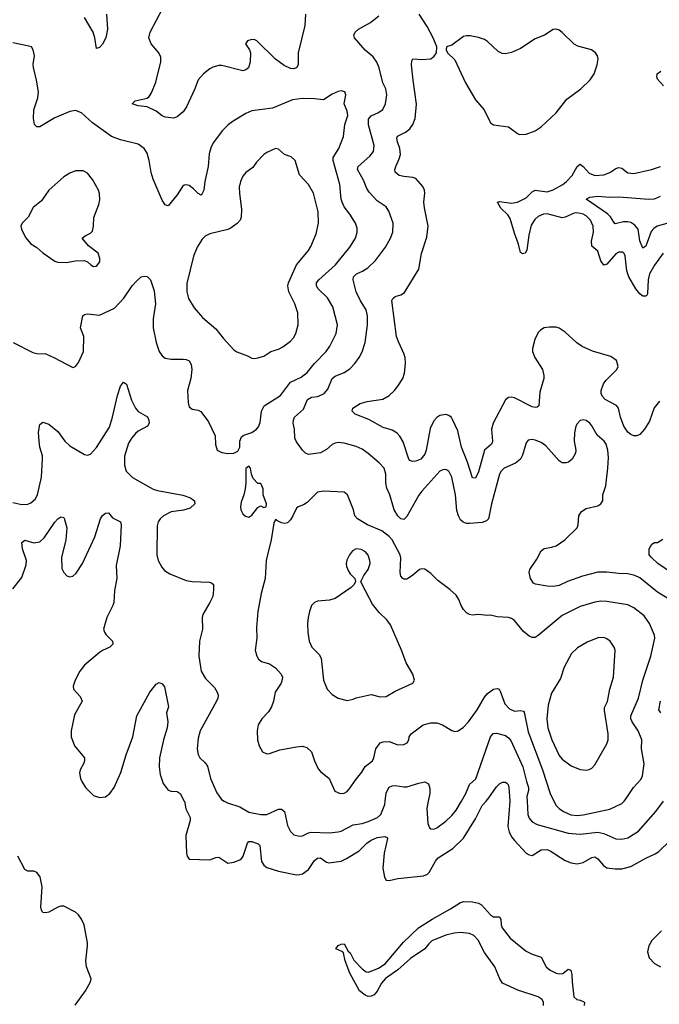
# Model space of a CAD drawing. Header units: inches. Extents: x 1682530 to 1839546, y 640742 to 791647.
# Tile 685 of 923: x 1800475 to 1804761, y 708639 to 715233. Entities that reach past the tile are written whole.
import ezdxf

# ---------------------------------------------------------------- set-up
doc = ezdxf.new("R2010")
doc.units = ezdxf.units.IN
doc.header["$MEASUREMENT"] = 0
doc.layers.add('B8700', color=7, linetype='Continuous')
doc.layers.add('B8701', color=7, linetype='Continuous')

msp = doc.modelspace()

# ---------------------------------------------------------------- linework, layer by layer
at = {"layer": 'B8700', "color": 5}
for points, elevation in [([(1801577.5, 710000), (1801578.3, 709998.3), (1801588, 709948), (1801616.5, 709890), (1801616.5, 709870), (1801588.8, 709770), (1801593.2, 709650), (1801597.3, 709630), (1801610.3, 709610.3), (1801750, 709606.7), (1801790, 709622.4), (1801810, 709624.9), (1801870, 709583.1), (1801910.3, 709590.3), (1801950, 709605.7), (1801963.4, 709616.6), (1801972.8, 709630), (1802002.2, 709717.8), (1802010, 709730.2), (1802030, 709730.2), (1802073.7, 709713.7), (1802083.4, 709703.4), (1802095.6, 709595.6), (1802110.2, 709570.2), (1802130, 709555.3), (1802210.2, 709530.2), (1802330, 709506), (1802350, 709507.2), (1802370, 709513.6), (1802410, 709540.8), (1802450, 709601.1), (1802470, 709618.5), (1802490, 709619.6), (1802530, 709590.3), (1802547.4, 709587.4), (1802630, 709597.8), (1802665.3, 709614.7), (1802750, 709667.6), (1802801.6, 709718.4), (1802830, 709737.6), (1802870, 709756.1), (1802922.9, 709762.9), (1802936.9, 709756.9), (1802940.3, 709750), (1802916.9, 709650), (1802907.9, 709550), (1802919.5, 709490), (1802930, 709470.6), (1802950, 709466.9), (1803010, 709481.6), (1803181.6, 709498.4), (1803208.6, 709510), (1803218.8, 709521.2), (1803262, 709598), (1803279.5, 709620.5), (1803377.4, 709682.6), (1803448.6, 709751.4), (1803530, 709880.9), (1803573.4, 709970), (1803600.1, 710000)], 520), ([(1801844.9, 710000), (1801867.2, 709987.2), (1801950, 709961.8), (1802010, 709926.7), (1802090, 709909.1), (1802130, 709909.2), (1802210, 709945.8), (1802230, 709946.3), (1802249.2, 709929.2), (1802270, 709836), (1802290, 709796.3), (1802312.7, 709772.7), (1802350, 709764), (1802370, 709767.8), (1802410, 709787.4), (1802428.7, 709791.3), (1802550, 709786.9), (1802610, 709793.8), (1802630, 709798.5), (1802710, 709840.7), (1802770.2, 709850.2), (1802810, 709862.2), (1802872.3, 709890), (1802894.7, 709910), (1802922.5, 709977.5), (1802924.7, 710000)], 540), ([(1803212.5, 710000), (1803202.4, 709950), (1803209.1, 709849.1), (1803221.1, 709821.1), (1803230, 709813.4), (1803250, 709812.7), (1803270, 709820.4), (1803330, 709866), (1803370, 709902.3), (1803400.9, 709939.1), (1803435.5, 710000)], 540), ([(1803759.6, 710000), (1803746.4, 709830), (1803754.2, 709794.2), (1803770, 709761.1), (1803790, 709735.3), (1803870, 709652), (1803890, 709639.5), (1803910, 709636), (1803970, 709674.4), (1804010, 709674.7), (1804030, 709666.9), (1804130, 709601.6), (1804170, 709586), (1804210, 709579.7), (1804250, 709588.1), (1804310, 709622.9), (1804330, 709626.9), (1804350, 709614), (1804387.8, 709567.8), (1804410, 709553), (1804466.1, 709546.1), (1804510, 709546.6), (1804570, 709562.7), (1804670, 709617.7), (1804733.9, 709646.1), (1804757.5, 709662.5), (1804830, 709730.4)], 520), ([(1803874.8, 710000), (1803881, 709910), (1803890, 709885.3), (1803910, 709860.8), (1803943.2, 709843.2), (1804150, 709784), (1804230, 709779.3), (1804350, 709790.8), (1804390, 709782.3), (1804470, 709746), (1804510, 709744.6), (1804550, 709754.6), (1804621.3, 709798.7), (1804738.3, 709930), (1804788.2, 710000)], 540), ([(1804054.5, 710000), (1804069.2, 709970), (1804089, 709950), (1804118.5, 709930), (1804167.5, 709907.5), (1804210, 709902.7), (1804250, 709908.3), (1804430, 709945.5), (1804510, 709983.6), (1804525.4, 710000)], 560), ([(1800846.7, 708633.3), (1800916.9, 708730), (1800949.4, 708790), (1800954.5, 708810), (1800923.5, 708890), (1800918, 708930), (1800929.8, 709029.8), (1800928.5, 709050), (1800907.2, 709170), (1800888.5, 709210), (1800870, 709237.4), (1800850, 709255.6), (1800770, 709295), (1800750, 709295.3), (1800730, 709288.9), (1800670, 709256.5), (1800650, 709250.8), (1800630, 709254.7), (1800620.3, 709270), (1800617.3, 709290), (1800625.5, 709425.5), (1800613.2, 709493.2), (1800590, 709522.4), (1800570, 709529.6), (1800530, 709529.7), (1800510, 709540.7), (1800462.2, 709630)], 520), ([(1803984.9, 708630), (1803985.4, 708650), (1803976, 708670), (1803949.8, 708690), (1803812.9, 708732.9), (1803710, 708779.5), (1803691.5, 708810), (1803658, 708890), (1803590, 708985.1), (1803548.3, 709068.3), (1803518.7, 709098.7), (1803490, 709113.5), (1803430, 709119.7), (1803385.4, 709114.6), (1803330, 709101.3), (1803236.5, 709063.5), (1803215.8, 709044.2), (1803190.4, 709010), (1803093.3, 708946.7), (1803010, 708869), (1802927.2, 708812.8), (1802899.9, 708780.1), (1802870, 708726.6), (1802850, 708703.4), (1802830, 708692.9), (1802810, 708692.2), (1802790, 708700.2), (1802752.9, 708730), (1802686.4, 708846.4), (1802656, 708930), (1802644.4, 708984.4), (1802633.4, 708993.4), (1802594, 709010), (1802610, 709032.8), (1802630, 709042.4), (1802650, 709043), (1802675.6, 708995.6), (1802690, 708983.1), (1802714.3, 708934.3), (1802770, 708875.6), (1802796.5, 708856.5), (1802810, 708853.7), (1802830, 708859.7), (1802880, 708880), (1802923.1, 708910), (1803046, 709054), (1803147.4, 709150), (1803238.9, 709210), (1803362.8, 709277.2), (1803430, 709320.7), (1803452.1, 709327.9), (1803510, 709325.2), (1803550, 709316.3), (1803570, 709304.6), (1803630, 709237.7), (1803650, 709224.2), (1803690, 709224.9), (1803698.7, 709210), (1803702.4, 709170), (1803709.1, 709150), (1803762.4, 709082.4), (1803870, 708995.6), (1803910, 708974.3), (1803970, 708954), (1804002.4, 708890), (1804030, 708866.4), (1804070, 708846.7), (1804090, 708842), (1804114.7, 708845.3), (1804150, 708873.4), (1804167.3, 708867.3), (1804175.9, 708835.9), (1804176.3, 708790), (1804188.5, 708688.5), (1804208, 708670), (1804230, 708667.1), (1804255, 708655), (1804259, 708650), (1804257.1, 708630)], 480), ([(1804775.8, 709130), (1804710, 709065.1), (1804690.3, 709030), (1804682.3, 708990), (1804693.7, 708950), (1804730, 708912), (1804770, 708888.9)], 520)]:
    msp.add_lwpolyline(points, dxfattribs=dict(at, elevation=elevation))
at = {"layer": 'B8701', "color": 5}
for points, elevation in [([(1802389.1, 715270), (1802386.4, 715193.6), (1802341.1, 715010), (1802341.1, 714930), (1802330.2, 714909.8), (1802310, 714903.5), (1802290, 714905.3), (1802246.4, 714926.4), (1802188.3, 714968.3), (1802065.1, 715090), (1802050, 715098), (1802030, 715099.2), (1802000.5, 715090), (1801988.7, 715070), (1802015.8, 715030), (1802021.1, 715010), (1802020.3, 714950), (1802008, 714910), (1801990, 714896.9), (1801970, 714889.7), (1801830, 714925.4), (1801810, 714925.4), (1801770, 714915.4), (1801750, 714903.5), (1801706, 714870), (1801670.2, 714829.8), (1801648.8, 714770), (1801593.4, 714650), (1801570, 714616.2), (1801530, 714582), (1801507.9, 714572.1), (1801450, 714580.5), (1801430, 714589.6), (1801390, 714620.5), (1801330, 714649.3), (1801270, 714655.3), (1801228.7, 714670), (1801248, 714690), (1801330, 714706.8), (1801342.3, 714717.7), (1801357.7, 714742.3), (1801386.8, 714813.2), (1801421.4, 714950), (1801421.8, 714981.8), (1801408.3, 715010), (1801356.9, 715070), (1801339.7, 715110), (1801349.7, 715150), (1801433.2, 715310)], 540), ([(1801057.6, 715270), (1801064, 715170), (1801051.5, 715110), (1801030, 715069.5), (1801010, 715046.6), (1800990, 715039), (1800979.1, 715110), (1800967.6, 715150), (1800910, 715248.2)], 540), ([(1804829.7, 711350), (1804750, 711399.3), (1804630, 711494.6), (1804597, 711510), (1804550, 711521.6), (1804490, 711523.7), (1804410, 711533.7), (1804350, 711531.9), (1804247.1, 711507.1), (1804146.4, 711470), (1804090, 711443.5), (1804050, 711436.4), (1804010, 711438), (1803931.5, 711451.5), (1803918.9, 711458.9), (1803897, 711490), (1803889.5, 711530), (1803893.6, 711550), (1803940.8, 711619.2), (1803970, 711676.4), (1803990, 711690.3), (1804040.6, 711699.4), (1804069.3, 711710), (1804127.3, 711750), (1804209.6, 711830), (1804217.6, 711850), (1804222.9, 711910), (1804240.7, 711939.3), (1804270, 711959.5), (1804350, 711977), (1804369.5, 711990), (1804383.6, 712010), (1804383.5, 712050), (1804402, 712110), (1804417, 712230), (1804420.4, 712300.4), (1804417.2, 712350), (1804403.9, 712390), (1804390.9, 712410), (1804344.4, 712450), (1804310, 712511.8), (1804295.1, 712530), (1804270, 712547.6), (1804250, 712553.6), (1804230, 712549.5), (1804210, 712526), (1804202, 712510), (1804193.4, 712466.6), (1804191.5, 712410), (1804202.3, 712350), (1804200.3, 712330), (1804177.6, 712290), (1804153, 712270), (1804135.9, 712264.1), (1804110, 712265.7), (1804090, 712277.7), (1803999.6, 712379.6), (1803970, 712402), (1803930, 712417.3), (1803910, 712420.5), (1803883.4, 712416.6), (1803870, 712399), (1803844.1, 712315.9), (1803830.1, 712289.9), (1803796.4, 712263.6), (1803721.3, 712230), (1803701.5, 712210), (1803690.2, 712190), (1803637.1, 711990), (1803616.5, 711890), (1803602.7, 711877.3), (1803573.7, 711866.4), (1803490, 711859.1), (1803470, 711858.3), (1803447.1, 711867.1), (1803430, 711883.9), (1803414.8, 711910), (1803405.3, 711945.3), (1803395.8, 712050), (1803370, 712169), (1803350, 712209.4), (1803330, 712219.6), (1803310, 712218.7), (1803290, 712209.6), (1803170, 712076), (1803150, 712048.3), (1803070, 711905.1), (1803050, 711884.5), (1803030, 711889.7), (1803010, 711909.8), (1802985.4, 711950), (1802956.2, 712050), (1802934.9, 712094.9), (1802929.1, 712130), (1802927.8, 712190), (1802917.2, 712230), (1802884.9, 712264.9), (1802810, 712327.6), (1802770, 712356.4), (1802730, 712374.2), (1802650, 712397.3), (1802610, 712401), (1802590, 712397.7), (1802570, 712388.2), (1802530, 712354), (1802490, 712331.3), (1802410, 712320.7), (1802390, 712329.6), (1802370, 712349.4), (1802330, 712405.1), (1802318.5, 712430), (1802317.2, 712490), (1802308.6, 712530), (1802309, 712551), (1802316, 712570), (1802376.3, 712623.7), (1802404.2, 712690), (1802430, 712704.1), (1802472, 712710), (1802515.6, 712730), (1802540.6, 712759.4), (1802569.3, 712830.7), (1802590, 712846.4), (1802650, 712869.2), (1802686.2, 712893.8), (1802721, 712930), (1802749.8, 712970.2), (1802770.7, 713009.3), (1802789.8, 713070), (1802805.7, 713190), (1802806, 713250), (1802797.4, 713290), (1802758.2, 713350), (1802729, 713410), (1802709.8, 713490), (1802711.1, 713510), (1802731.5, 713530), (1802771.8, 713548.2), (1802808.6, 713571.4), (1802859.4, 713620.6), (1802925.3, 713710), (1802959.8, 713770), (1802975.3, 713810), (1802976.8, 713870), (1802949.7, 713950), (1802930, 713978.7), (1802870, 714019.8), (1802817.2, 714077.2), (1802801.4, 714101.4), (1802778.6, 714158.6), (1802739.3, 714230), (1802743.1, 714250), (1802822.3, 714317.7), (1802845.8, 714350), (1802849.8, 714390), (1802812.4, 714527.6), (1802813.5, 714566.5), (1802830.5, 714589.5), (1802879.6, 714610), (1802909, 714631), (1802926.4, 714670), (1802934.6, 714730), (1802928.6, 714770), (1802908.6, 714810), (1802883.5, 714910), (1802868.7, 714948.7), (1802843.6, 714983.6), (1802790, 715029.6), (1802718.7, 715110), (1802713.6, 715130), (1802722.9, 715150), (1802744.5, 715170), (1802825.9, 715214.1), (1802880.6, 715259.4)], 540), ([(1804761.5, 712678.5), (1804726.8, 712633.2), (1804695.8, 712544.2), (1804662, 712490), (1804630, 712454.3), (1804610, 712445.4), (1804590, 712445.7), (1804570, 712454), (1804550, 712469.6), (1804523.1, 712510), (1804501.1, 712570), (1804487.2, 712630), (1804474.7, 712650), (1804398.7, 712690), (1804379.4, 712710), (1804371.3, 712730), (1804370.5, 712750), (1804386.6, 712793.4), (1804403.6, 712816.4), (1804476, 712890), (1804485.2, 712910), (1804473.2, 712950), (1804436.1, 712976.1), (1804312.9, 713012.9), (1804243.7, 713043.7), (1804207.6, 713067.6), (1804130, 713140.7), (1804090, 713166), (1804070, 713172.8), (1804025.5, 713174.5), (1803990.4, 713169.7), (1803965.5, 713154.5), (1803950, 713137.2), (1803926.3, 713090), (1803910.3, 713030), (1803912, 713010), (1803927.6, 712970), (1803978.9, 712890), (1803986.5, 712850), (1803986.7, 712830), (1803961.2, 712738.8), (1803953.7, 712646.4), (1803942.4, 712637.6), (1803930, 712635.3), (1803910, 712640.9), (1803790, 712699.3), (1803770, 712705.1), (1803750, 712703.1), (1803730, 712686.3), (1803646.7, 712530), (1803637.1, 712490), (1803643.2, 712410), (1803640.2, 712399.8), (1803636.5, 712390), (1803590, 712349.6), (1803550, 712204.5), (1803530, 712161.6), (1803510, 712165.1), (1803476.7, 712270), (1803436.5, 712370), (1803410, 712478.7), (1803376.3, 712556.3), (1803368.3, 712568.3), (1803350, 712581.6), (1803330, 712589.6), (1803290, 712581.3), (1803270, 712569.6), (1803250, 712547.3), (1803224.8, 712495.2), (1803199.7, 712350), (1803190, 712322.4), (1803162.4, 712290), (1803130, 712275.4), (1803110, 712273), (1803090, 712281.6), (1803082.4, 712290), (1803044.6, 712404.6), (1803022.8, 712442.8), (1803003.9, 712463.9), (1802970, 712484.2), (1802910, 712502.3), (1802814.3, 712554.3), (1802722, 712590), (1802703.6, 712610), (1802707.3, 712630), (1802756.6, 712663.4), (1802803.2, 712676.8), (1802909, 712691), (1802950, 712716.1), (1802987.1, 712750), (1803010, 712778.7), (1803041.5, 712830), (1803053.9, 712866.1), (1803059.8, 712930), (1803057.6, 712970), (1803050, 712998), (1803014.7, 713070), (1803001.1, 713110), (1802968.6, 713351.4), (1802975.1, 713364.9), (1802990, 713379.1), (1803029.5, 713390.5), (1803054.5, 713405.5), (1803150, 713561), (1803167.5, 713667.5), (1803203.9, 713776.1), (1803212, 713850), (1803187.9, 713972), (1803183.7, 714010), (1803189.8, 714070), (1803187.4, 714090), (1803176.5, 714116.5), (1803128.7, 714168.7), (1803110, 714176.9), (1803050, 714182.3), (1803019, 714190), (1802991.3, 714211.3), (1802989.8, 714230), (1802995, 714250), (1803018.7, 714301.3), (1803026.8, 714330), (1803023.2, 714370), (1803005.7, 714414.3), (1803001.6, 714438.4), (1803006.7, 714453.3), (1803060.9, 714479.1), (1803090, 714501.7), (1803109.9, 714530.1), (1803125.6, 714570), (1803134, 714666), (1803111.3, 714828.7), (1803100.5, 714930), (1803102.7, 714957.3), (1803110, 714970.4), (1803170, 714966.4), (1803229.5, 714970.5), (1803252.1, 714987.9), (1803269.1, 715010.9), (1803269.2, 715050), (1803244.7, 715110), (1803206.3, 715186.3), (1803151.5, 715270)], 520), ([(1800431.1, 713071.1), (1800564.1, 713004.1), (1800590, 712996.5), (1800650, 712994), (1800708.9, 712968.9), (1800830, 712904), (1800850, 712910.8), (1800870, 712936), (1800903.6, 713010), (1800905.4, 713110), (1800882.4, 713170), (1800898, 713250), (1800910, 713259.3), (1800930, 713263.7), (1801010, 713254), (1801110, 713301.3), (1801172.4, 713367.6), (1801229.7, 713450), (1801257.8, 713482.2), (1801290, 713510.4), (1801310, 713515.3), (1801330, 713511.8), (1801351.6, 713490), (1801375.8, 713415.8), (1801385.2, 713330), (1801369.4, 713230), (1801369.3, 713169.3), (1801388.9, 713070), (1801410, 713010.7), (1801430, 712982), (1801450, 712965.5), (1801490, 712958.4), (1801570, 712960.3), (1801590, 712957.6), (1801610, 712947.3), (1801623.7, 712923.7), (1801628.5, 712890), (1801622.6, 712830), (1801599.5, 712750), (1801603.7, 712670), (1801610, 712641), (1801630, 712625.5), (1801670, 712618.8), (1801688, 712608), (1801740.4, 712540.4), (1801784.9, 712444.9), (1801787.7, 712387.7), (1801798.8, 712350), (1801830, 712334.9), (1801870, 712328.5), (1801909.6, 712330.4), (1801936.6, 712343.4), (1801949.4, 712370), (1801949.5, 712410.5), (1801962, 712438), (1801978, 712450), (1802030, 712468), (1802062, 712490), (1802074.8, 712505.2), (1802085.7, 712534.3), (1802096.2, 712610), (1802114, 712646), (1802223.2, 712716.8), (1802290, 712806), (1802362, 712838), (1802402, 712870), (1802450.4, 712929.6), (1802529.8, 713010.2), (1802553.4, 713046.6), (1802595.6, 713130), (1802604.7, 713190), (1802574.2, 713310), (1802538.7, 713370), (1802475.3, 713430), (1802463.8, 713450), (1802465, 713470), (1802478.7, 713490), (1802590.8, 713590), (1802687.2, 713710), (1802725.7, 713770), (1802736.4, 713810), (1802735.8, 713835.8), (1802724.7, 713870), (1802688.4, 713930), (1802650, 713979.7), (1802635.4, 714010), (1802629.9, 714030), (1802620.3, 714130), (1802574.5, 714290), (1802575.4, 714310), (1802613.1, 714370), (1802644.7, 714450), (1802654.7, 714530), (1802673.3, 714590), (1802670, 714619), (1802649.7, 714670), (1802659.5, 714730), (1802653.2, 714750), (1802630, 714755.6), (1802608.9, 714751.1), (1802570, 714734), (1802510, 714697), (1802450, 714703.5), (1802370, 714704), (1802303.7, 714696.3), (1802170, 714639.1), (1802030, 714622.4), (1801990, 714604.8), (1801906.6, 714553.4), (1801872.1, 714528), (1801832.1, 714487.9), (1801774, 714410), (1801758.3, 714381.7), (1801745.5, 714334.5), (1801737.5, 714250), (1801714.7, 714150), (1801708.8, 714091.2), (1801696.2, 714063.8), (1801690, 714058), (1801670, 714067.6), (1801640.3, 714100.3), (1801610, 714122.4), (1801590, 714127.6), (1801576.1, 714123.9), (1801564.9, 714115.1), (1801530, 714060.7), (1801470, 713985.2), (1801450, 713993.2), (1801430, 714024), (1801370, 714164.5), (1801356.1, 714210), (1801343.7, 714290), (1801330, 714338), (1801310, 714371), (1801270, 714399.7), (1801150, 714428.4), (1801089.9, 714449.9), (1800962.7, 714542.7), (1800890, 714609.6), (1800850, 714624.2), (1800810, 714617.6), (1800710, 714575.1), (1800610, 714516.2), (1800590, 714514.5), (1800574.5, 714530), (1800566.4, 714570), (1800569.8, 714629.8), (1800597.6, 714710), (1800602, 714750), (1800588.7, 714828.7), (1800567.5, 714912.5), (1800565.8, 714934.2), (1800573.6, 714990), (1800566, 715030), (1800553.2, 715050), (1800536.3, 715056.3), (1800430, 715077.6)], 560), ([(1804790, 714789.6), (1804750, 714834.5), (1804744.6, 714850), (1804747.8, 714870), (1804772.3, 714887.7)], 480), ([(1804786.2, 713670), (1804730, 713588.7), (1804696.2, 713530), (1804686.3, 713490), (1804681, 713399), (1804679.4, 713390), (1804670, 713380.2), (1804650, 713382.1), (1804630, 713397.7), (1804604.2, 713430), (1804556.6, 713510), (1804544.1, 713550), (1804532, 713652), (1804526.2, 713666.2), (1804515.9, 713675.9), (1804490, 713676.4), (1804470, 713664.4), (1804410, 713596.4), (1804388.3, 713588.3), (1804370, 713618.7), (1804350, 713683.1), (1804310, 713716.9), (1804306.3, 713750), (1804320.2, 713810), (1804318.3, 713850), (1804300.2, 713890), (1804270, 713918.7), (1804250, 713931.1), (1804210, 713939.3), (1804190, 713936.9), (1804130.4, 713909.6), (1804110, 713906.1), (1804010, 713932.6), (1803984.9, 713930), (1803950, 713915.3), (1803926.1, 713893.9), (1803903.2, 713856.8), (1803885.7, 713790), (1803873.4, 713690), (1803863, 713670), (1803844.9, 713664.9), (1803830, 713673.2), (1803817.7, 713730), (1803790, 713802.9), (1803760.8, 713900.8), (1803745.3, 713925.3), (1803699.7, 713970), (1803677.2, 714010), (1803690, 714015.3), (1803770, 714005), (1803810, 714009.5), (1803870, 714038.9), (1803910, 714079.7), (1803930, 714090.1), (1804010, 714079.3), (1804050, 714092.5), (1804115.5, 714130), (1804140.3, 714150), (1804176.8, 714190), (1804210, 714250.4), (1804230, 714265.3), (1804250, 714250.3), (1804290, 714205.2), (1804330, 714188.3), (1804390, 714193), (1804430, 714209.2), (1804470, 714236.9), (1804490, 714243.6), (1804510, 714237.4), (1804550, 714207.4), (1804590, 714201.5), (1804709.8, 714230.2), (1804770, 714250.3)], 480), ([(1804811.5, 713868.5), (1804746.5, 713850), (1804724.9, 713835.1), (1804706, 713814), (1804670, 713715.1), (1804650, 713702), (1804631, 713751), (1804618.6, 713830), (1804597.3, 713857.3), (1804570, 713873.9), (1804550, 713879.9), (1804520.7, 713879.3), (1804466.1, 713866.1), (1804455.7, 713875.7), (1804433.4, 713913.4), (1804412.9, 713932.9), (1804272, 714030), (1804296.3, 714043.7), (1804350, 714050.1), (1804430, 714043.7), (1804490, 714045.5), (1804690, 714030.1), (1804730, 714032.3), (1804770, 714050.9)], 460), ([(1800430, 711998.3), (1800490, 711986.7), (1800530, 711989.1), (1800550, 711996.9), (1800578.5, 712021.5), (1800595.1, 712050), (1800621, 712170), (1800628.7, 712290), (1800628.3, 712311.7), (1800610.7, 712370), (1800604.7, 712410), (1800601.6, 712470), (1800610, 712520.7), (1800630, 712538), (1800670, 712524.4), (1800730, 712475.3), (1800777.4, 712410), (1800810, 712379.5), (1800910, 712320.5), (1800930, 712315.5), (1800950, 712323.8), (1800990, 712368.5), (1801075.7, 712504.3), (1801097.2, 712570), (1801130, 712716), (1801150, 712778), (1801170, 712804.7), (1801190, 712791.3), (1801224.4, 712684.4), (1801250, 712630.7), (1801270, 712608), (1801332.5, 712572.5), (1801340.7, 712550), (1801342, 712530), (1801330.6, 712510), (1801270, 712477.7), (1801250, 712461.1), (1801226.5, 712433.5), (1801204.1, 712395.9), (1801178, 712310), (1801177.2, 712250), (1801189.2, 712210), (1801230, 712167.8), (1801370, 712089.1), (1801399.3, 712079.3), (1801569.3, 712049.3), (1801620.7, 712030), (1801645.5, 712010), (1801648.2, 711990), (1801618.4, 711961.6), (1801573.1, 711946.9), (1801490, 711935.8), (1801439.6, 711910), (1801416.5, 711890), (1801402.8, 711870), (1801395.8, 711844.2), (1801393.1, 711650), (1801402, 711610), (1801426.4, 711566.4), (1801444.8, 711544.8), (1801481.5, 711521.5), (1801590, 711477.7), (1801631.2, 711471.2), (1801746.4, 711466.4), (1801761.1, 711461.1), (1801773.4, 711450), (1801774.4, 711414.4), (1801768.5, 711370), (1801750.2, 711329.8), (1801702.4, 711250), (1801698.4, 711230), (1801701.1, 711150), (1801680.3, 711070), (1801675.3, 710970), (1801691.7, 710870), (1801721.1, 710821.1), (1801780, 710760), (1801799, 710730), (1801805.3, 710710), (1801802.8, 710690), (1801792.8, 710670), (1801684, 710470), (1801670, 710422), (1801663.2, 710350), (1801670, 710311), (1801682, 710290), (1801717, 710257), (1801734.2, 710234.2), (1801754.4, 710150), (1801795.4, 710055.4), (1801827.4, 710010), (1801844.9, 710000)], 540), ([(1804525.4, 710000), (1804534.7, 710010), (1804587.6, 710090), (1804636.5, 710143.5), (1804649.1, 710170), (1804660.3, 710250), (1804641.4, 710350), (1804645.1, 710410), (1804618.7, 710470), (1804579.4, 710530), (1804570.7, 710550), (1804570.7, 710570), (1804620.8, 710690), (1804650.6, 710810), (1804703.5, 710970), (1804731.2, 711090), (1804728, 711110), (1804696.4, 711190), (1804660.3, 711240.3), (1804590, 711294), (1804550, 711314), (1804410, 711336.5), (1804370, 711338.2), (1804330, 711332.9), (1804230, 711303.8), (1804110, 711242.8), (1803950, 711109.7), (1803930, 711095.8), (1803910, 711095.4), (1803890, 711104.8), (1803850, 711135.1), (1803790, 711209.6), (1803770, 711223.6), (1803750, 711229.6), (1803673.6, 711233.6), (1803630, 711245.2), (1803610, 711242.7), (1803550, 711249.2), (1803510, 711245.2), (1803489.4, 711249.4), (1803470, 711261.2), (1803450, 711282), (1803433.2, 711310), (1803418, 711350), (1803398.9, 711378.9), (1803357.3, 711417.3), (1803278, 711478), (1803230, 711523.5), (1803190, 711552), (1803170, 711555.4), (1803154.8, 711550), (1803108, 711510), (1803070, 711486), (1803050, 711485.6), (1803042.7, 711490), (1803030, 711505.2), (1803024.7, 711530), (1803029.8, 711629.8), (1803025.5, 711650), (1802970, 711749.7), (1802950, 711772.5), (1802901.5, 711810), (1802806.3, 711850), (1802738.9, 711890), (1802720.5, 711910), (1802711.6, 711950), (1802672.3, 712050), (1802650, 712069.2), (1802510, 712076.2), (1802470.5, 712069.5), (1802400.6, 711999.4), (1802376.9, 711983.1), (1802341, 711970), (1802330, 711961.2), (1802306, 711910), (1802290, 711884), (1802270, 711862.7), (1802250, 711859), (1802230, 711864), (1802198, 711878), (1802190, 711886), (1802178, 711862), (1802159.5, 711750), (1802134.9, 711650), (1802127.6, 711610), (1802119.5, 711490), (1802093.4, 711390), (1802070.3, 711270), (1802062.8, 711162.8), (1802063.8, 711090), (1802053, 711010), (1802064.9, 710970), (1802076.3, 710950), (1802095.6, 710935.6), (1802150, 710918), (1802190, 710892), (1802226.7, 710850), (1802235.3, 710830), (1802234.7, 710814.7), (1802227.8, 710790), (1802187.9, 710730), (1802176.5, 710670), (1802163.1, 710630), (1802142.2, 710597.8), (1802098, 710550), (1802073, 710510), (1802065.5, 710470), (1802068, 710410), (1802079.1, 710370), (1802101, 710330), (1802130, 710317.3), (1802150, 710319.1), (1802217.4, 710342.6), (1802330, 710364), (1802370, 710367.6), (1802398.8, 710358.8), (1802430.3, 710330), (1802450.3, 710270), (1802475.4, 710215.4), (1802490, 710198), (1802547.7, 710150), (1802587.1, 710067.1), (1802622, 710050), (1802650, 710052.4), (1802670, 710064.4), (1802690, 710088.5), (1802722, 710138), (1802767.5, 710192.5), (1802789, 710231), (1802838.8, 710270), (1802848, 710290), (1802861.1, 710350), (1802889.9, 710390.1), (1802910, 710397.2), (1802950, 710399.6), (1803010, 710376.4), (1803050, 710379.1), (1803072.3, 710390), (1803082.7, 710410), (1803085.2, 710430), (1803099.3, 710450), (1803179.3, 710510), (1803230, 710523.6), (1803270, 710524.6), (1803307.7, 710510), (1803370, 710471.8), (1803390, 710466), (1803412.7, 710470), (1803450, 710493.7), (1803481.7, 710530), (1803541, 710610), (1803590, 710696.4), (1803610, 710721.3), (1803649.4, 710750), (1803674.3, 710754.3), (1803688.5, 710748.5), (1803695.8, 710735.8), (1803725.3, 710650), (1803756.7, 710616.7), (1803790, 710601.8), (1803830, 710605.8), (1803850, 710602.3), (1803855.6, 710595.6), (1803882.9, 710462.9), (1803978, 710210), (1804030.3, 710049.7), (1804054.5, 710000)], 560), ([(1800430, 711421.6), (1800490, 711496.3), (1800518.4, 711581.6), (1800519.8, 711610), (1800492.8, 711690), (1800490, 711730.6), (1800510, 711746.7), (1800570, 711730.2), (1800610, 711736), (1800637.9, 711762.1), (1800710, 711868), (1800730, 711890.4), (1800750, 711903), (1800770, 711899.1), (1800773.7, 711893.7), (1800791, 711830), (1800783.8, 711750), (1800755.2, 711630), (1800758.3, 711558.3), (1800770.2, 711530.2), (1800790, 711508.2), (1800810, 711501.6), (1800830, 711506.7), (1800853.9, 711526.1), (1800896.8, 711590), (1800978.8, 711770), (1801015.4, 711890), (1801030, 711911.6), (1801050, 711928.4), (1801070, 711930.4), (1801096.7, 711896.7), (1801150.4, 711870.3), (1801155.5, 711850), (1801148.8, 711710), (1801122.3, 711577.7), (1801126.5, 711490), (1801110.2, 711410), (1801106.2, 711330), (1801100.2, 711310), (1801058.2, 711230), (1801037.6, 711150), (1801042.4, 711130), (1801053.6, 711113.6), (1801095.8, 711070), (1801098.3, 711050), (1801078.4, 711030), (1801030.8, 711009.2), (1801010, 710995.1), (1800908.5, 710910), (1800878.7, 710870), (1800847.2, 710810), (1800834, 710770), (1800834.9, 710750), (1800881, 710701), (1800894, 710670), (1800842, 710578), (1800820.7, 710470), (1800820.7, 710430), (1800842.8, 710370), (1800908.9, 710290), (1800910.3, 710270), (1800905.5, 710254.5), (1800879.5, 710210), (1800875.8, 710190), (1800882.6, 710150), (1800890.3, 710130), (1800916.5, 710090), (1800970, 710038), (1801010, 710023.1), (1801050, 710028.9), (1801078.9, 710050), (1801107.6, 710090), (1801152.1, 710192.1), (1801188.7, 710310), (1801232.4, 710430), (1801259.2, 710570), (1801347.7, 710730), (1801390, 710783.8), (1801410, 710793.4), (1801430, 710784.9), (1801445.3, 710765.3), (1801472.7, 710630), (1801459, 710590), (1801467.5, 710530), (1801463.5, 710490), (1801439.4, 710410), (1801411.9, 710290), (1801410.2, 710230.2), (1801417.2, 710177.2), (1801436.7, 710116.7), (1801470, 710073.4), (1801490, 710065.3), (1801530, 710063.1), (1801551.1, 710051.1), (1801577.5, 710000)], 520), ([(1804850, 711523.7), (1804751, 711590), (1804708.5, 711630), (1804694.2, 711650), (1804693.5, 711690), (1804710, 711720.5), (1804730, 711730.8), (1804750, 711730.7), (1804785.7, 711754.3)], 520), ([(1804771.3, 710590), (1804758.5, 710610), (1804769.1, 710670)], 540), ([(1803435.5, 710000), (1803463.9, 710050), (1803489.8, 710110), (1803531.8, 710148.2), (1803630.8, 710430), (1803648.5, 710451.5), (1803670, 710454), (1803730, 710438), (1803750, 710423.9), (1803765.3, 710405.3), (1803845.9, 710230), (1803870.1, 710130.1), (1803884.5, 710090), (1803883.7, 710070), (1803872.7, 710030), (1803874.8, 710000)], 540), ([(1802924.7, 710000), (1802930, 710056), (1802950, 710094), (1802970, 710103), (1802990, 710104.4), (1803050, 710094.9), (1803070, 710096), (1803150, 710120.3), (1803190, 710127.7), (1803215.1, 710115.1), (1803224.4, 710084.4), (1803222.6, 710050), (1803212.5, 710000)], 540), ([(1803600.1, 710000), (1803618.8, 710021.2), (1803670, 710094.6), (1803690, 710114.9), (1803710, 710126.2), (1803730, 710126), (1803739.2, 710119.2), (1803749, 710110), (1803753.5, 710090), (1803759.6, 710000.4), (1803759.6, 710000)], 520)]:
    msp.add_lwpolyline(points, dxfattribs=dict(at, elevation=elevation))
for points, elevation in [([(1804070, 715169.6), (1804050, 715167.6), (1803991.9, 715128.1), (1803930, 715105), (1803830, 715039.2), (1803770, 715013.7), (1803730, 715003.2), (1803707.1, 715007.1), (1803680.2, 715020.2), (1803610, 715087.6), (1803590, 715099.7), (1803550, 715114.3), (1803494.4, 715125.6), (1803470, 715125.2), (1803450, 715119), (1803370, 715062), (1803334, 715050), (1803332, 715030), (1803342, 715010), (1803390, 714964.7), (1803462.8, 714810), (1803530, 714695.3), (1803586.5, 714630), (1803630, 714542), (1803650, 714528.5), (1803750, 714514), (1803810, 714470.4), (1803824.6, 714464.6), (1803870, 714466), (1803930, 714487.4), (1803970, 714514), (1804070, 714609), (1804140.7, 714699.3), (1804236.3, 714770), (1804296.9, 714830), (1804325.1, 714870), (1804345.7, 714930), (1804351.1, 714970), (1804346, 714990), (1804333.6, 715010), (1804306, 715030), (1804215.3, 715055.3), (1804190, 715068.4), (1804110, 715147.6), (1804090, 715162.4)], 520), ([(1802190, 714369.3), (1802130, 714342.9), (1802110.3, 714329.7), (1802062, 714278), (1802038, 714242), (1801990.6, 714210), (1801970, 714183.7), (1801954.6, 714150), (1801946.5, 714110), (1801947.6, 714070), (1801962.4, 713962.4), (1801958.6, 713910), (1801951.3, 713890), (1801933, 713867), (1801885.6, 713834.4), (1801870, 713826.9), (1801750, 713798.5), (1801718, 713782), (1801697.5, 713762.5), (1801663.7, 713710), (1801640.3, 713650), (1801594.5, 713465.5), (1801594.4, 713410), (1801606.5, 713366.5), (1801643.6, 713303.6), (1801699.3, 713239.3), (1801790, 713161.6), (1801839.4, 713099.4), (1801910, 713022), (1801930, 713008), (1802002.5, 712982.5), (1802030, 712966.8), (1802050, 712962.8), (1802070, 712967.7), (1802110, 712980.3), (1802159, 713010), (1802210, 713025.5), (1802239.3, 713040.7), (1802290, 713080.5), (1802310, 713103), (1802324.7, 713130), (1802341.3, 713190), (1802338.9, 713270), (1802318.3, 713330), (1802278.7, 713410), (1802272.7, 713450), (1802276.2, 713470), (1802329.8, 713590.2), (1802410, 713687), (1802426.6, 713713.4), (1802462.4, 713797.6), (1802476.9, 713870), (1802474.5, 713945.5), (1802443.5, 714070), (1802410, 714129.6), (1802350, 714192.7), (1802321.5, 714290), (1802294.7, 714314.7), (1802249.4, 714330), (1802210, 714366)], 580), ([(1800850, 714220.7), (1800810, 714205.6), (1800770, 714180.7), (1800670.6, 714090), (1800621.4, 714018.6), (1800565.8, 713974.2), (1800531.3, 713910), (1800491, 713870), (1800482.8, 713850), (1800486, 713830), (1800514.4, 713774.4), (1800550, 713731), (1800590, 713706.8), (1800630, 713670.7), (1800710, 713616.3), (1800730, 713608), (1800786.2, 713606.2), (1800850, 713618.4), (1800910, 713621), (1800930, 713611.3), (1800951.3, 713590), (1800970, 713578.8), (1800990, 713582.8), (1801012.7, 713610), (1801012.9, 713632.9), (1801001.2, 713670), (1800937.1, 713717.1), (1800893.2, 713770), (1800913.8, 713786.2), (1800950, 713802), (1800962.5, 713817.5), (1800969.3, 713849.3), (1800972.5, 713907.5), (1801006, 713994), (1801013.1, 714026.9), (1801010, 714068), (1801002.9, 714090), (1800962.7, 714162.7), (1800930, 714205.2), (1800900.1, 714220.1)], 580), ([(1802010, 712242), (1801990, 712226), (1801991, 712131), (1801985.5, 712090), (1801977.1, 712050), (1801959, 712001), (1801954.4, 711970), (1801957.1, 711950), (1801970, 711922.8), (1801988.5, 711908.5), (1802010, 711902), (1802030, 711914), (1802070, 711966.8), (1802090, 711978), (1802110, 711966), (1802126, 711970), (1802128, 711990), (1802106, 712050), (1802106, 712090), (1802098, 712110), (1802090, 712126), (1802070, 712126), (1802040.2, 712160.2), (1802028.4, 712188.4), (1802022, 712230)], 560), ([(1802730, 711689.8), (1802704.1, 711675.9), (1802684.2, 711650), (1802667, 711613), (1802663.6, 711590), (1802666, 711570), (1802679.4, 711539.4), (1802690, 711522), (1802721, 711490), (1802726, 711470), (1802716, 711450), (1802697.3, 711430), (1802590, 711356.9), (1802550, 711345.4), (1802470, 711338.4), (1802450, 711329.4), (1802430.6, 711310), (1802416.4, 711270), (1802407, 711230), (1802404.6, 711190), (1802405.3, 711130), (1802414.6, 711070), (1802432.2, 711030), (1802481.1, 710981.1), (1802496.3, 710956.3), (1802510.4, 710810), (1802536.3, 710750), (1802570, 710713.4), (1802610, 710688.2), (1802670, 710673.4), (1802710, 710682), (1802730, 710690.4), (1802830, 710713.4), (1802890, 710697.3), (1802930, 710699.1), (1802990, 710735.5), (1803109, 710790), (1803121.2, 710810), (1803109.2, 710850), (1803064.9, 710924.9), (1803033, 711010), (1802959.5, 711179.5), (1802934.6, 711214.6), (1802883.3, 711263.3), (1802839.6, 711319.6), (1802769, 711450), (1802762, 711470), (1802780.9, 711510), (1802811.1, 711550), (1802822.7, 711590), (1802821.5, 711610), (1802810, 711646.6), (1802791.2, 711670), (1802763.7, 711683.7)], 580), ([(1804390, 711095.6), (1804350, 711093), (1804276.7, 711063.3), (1804213, 711027), (1804172.9, 710987.1), (1804122.6, 710897.4), (1804098.9, 710821.1), (1804037.8, 710722.3), (1804017.2, 710642.8), (1804007.8, 710550), (1804013, 710490), (1804040.1, 710410), (1804090, 710305.7), (1804110, 710280.9), (1804170, 710236), (1804230, 710210.4), (1804270, 710207.3), (1804290, 710210.7), (1804310, 710220.7), (1804330, 710242.8), (1804410, 710382.4), (1804418.8, 710410), (1804419.3, 710450), (1804393.7, 710606.3), (1804394.3, 710625.7), (1804414.2, 710665.8), (1804429.8, 710750), (1804454.4, 710830), (1804465.6, 711010), (1804459.5, 711030), (1804432, 711070), (1804410, 711087)], 580)]:
    msp.add_lwpolyline(points, close=True, dxfattribs=dict(at, elevation=elevation))

doc.saveas('drawing.dxf')
